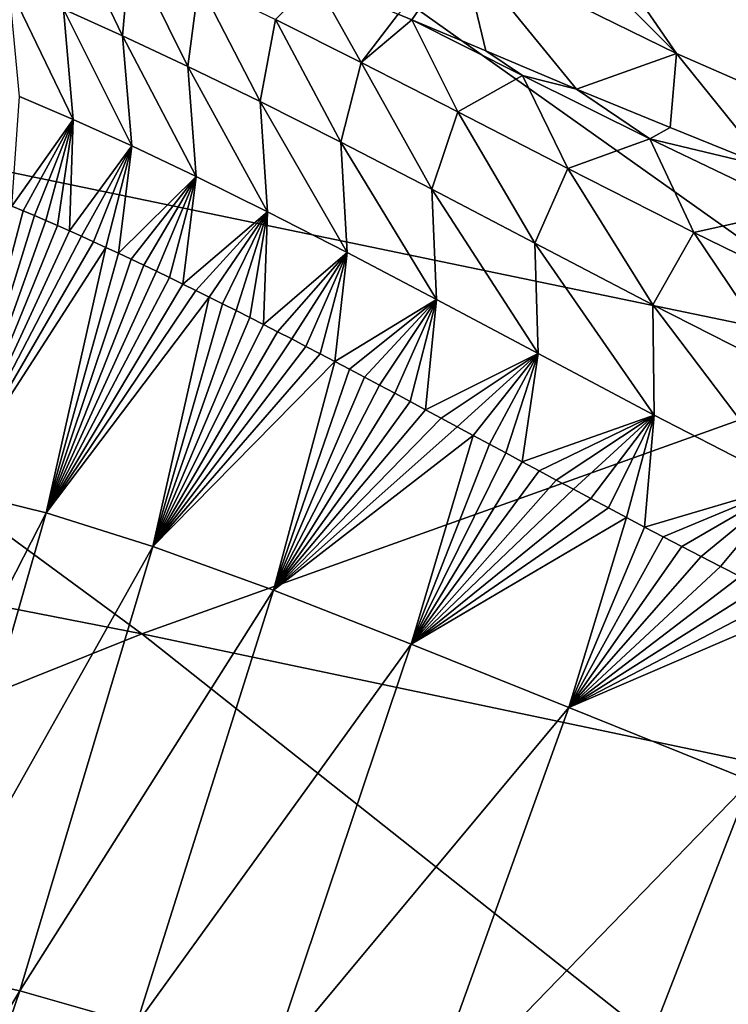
# Model space of a CAD drawing. Header units: metres. Extents: x -90 to 304, y -90 to 74.
# Tile 438 of 570: x 255.02 to 256.4, y 30.68 to 32.61. Entities that reach past the tile are written whole.
import ezdxf

# ---------------------------------------------------------------- set-up
doc = ezdxf.new("R2010")
doc.units = ezdxf.units.M
doc.layers.add('solid_21662050_350', color=7, linetype='CONTINUOUS')

msp = doc.modelspace()

# ---------------------------------------------------------------- linework, layer by layer
at = {"layer": 'solid_21662050_350'}
for points in [[(255.137238, 33.097023, 148.42337), (252.018463, 33.763187, 147.272202), (253.642624, 32.591885, 151.963242)], [(256.624573, 33.51952, 144.869492), (255.137238, 33.097023, 148.42337), (258.248627, 32.403126, 149.516922)], [(256.30191, 32.54335, 99.158417), (255.470047, 33.372902, 95.74836), (255.885849, 33.146973, 99.513298)], [(256.30191, 32.54335, 99.158417), (255.880585, 32.750198, 95.348198), (255.470047, 33.372902, 95.74836)], [(256.803284, 32.323799, 102.74913), (255.885849, 33.146973, 99.513298), (256.374573, 32.916107, 103.050789)], [(256.803284, 32.323799, 102.74913), (256.30191, 32.54335, 99.158417), (255.885849, 33.146973, 99.513298)], [(255.137238, 33.097023, 148.42337), (253.642624, 32.591885, 151.963242), (256.76001, 31.945253, 153.056793)], [(258.248627, 32.403126, 149.516922), (255.137238, 33.097023, 148.42337), (256.76001, 31.945253, 153.056793)], [(257.400452, 32.093689, 106.081009), (256.374573, 32.916107, 103.050789), (256.952148, 32.681572, 106.325462)], [(257.400452, 32.093689, 106.081009), (256.803284, 32.323799, 102.74913), (256.374573, 32.916107, 103.050789)], [(255.109848, 32.801693, 80.125984), (255.217194, 32.578087, 81.058121), (255.101242, 32.630119, 78.587494)], [(255.109848, 32.801693, 80.125984), (255.23172, 32.746353, 82.55172), (255.217194, 32.578087, 81.058121)], [(255.783615, 32.609528, 92.223488), (255.757126, 32.620617, 91.88118), (255.880585, 32.750198, 95.348198)], [(255.928696, 32.548428, 93.99263), (255.783615, 32.609528, 92.223488), (255.880585, 32.750198, 95.348198)], [(256.106293, 32.473934, 95.939079), (255.880585, 32.750198, 95.348198), (256.30191, 32.54335, 99.158417)], [(256.106293, 32.473934, 95.939079), (255.928696, 32.548428, 93.99263), (255.880585, 32.750198, 95.348198)], [(255.23172, 32.746353, 82.55172), (255.344803, 32.518143, 83.527687), (255.217194, 32.578087, 81.058121)], [(255.23172, 32.746353, 82.55172), (255.366455, 32.682865, 84.976372), (255.344803, 32.518143, 83.527687)], [(254.995056, 32.674824, 76.11602), (255.120392, 32.414429, 78.571999), (255.015121, 32.459183, 76.100746)], [(254.995056, 32.674824, 76.11602), (255.101242, 32.630119, 78.587494), (255.120392, 32.414429, 78.571999)], [(255.366455, 32.682865, 84.976372), (255.486374, 32.449196, 85.99588), (255.344803, 32.518143, 83.527687)], [(255.366455, 32.682865, 84.976372), (255.516464, 32.60994, 87.399628), (255.486374, 32.449196, 85.99588)], [(255.516464, 32.60994, 87.399628), (255.593735, 32.688194, 89.624695), (255.684509, 32.525871, 89.821106)], [(255.684509, 32.525871, 89.821106), (255.593735, 32.688194, 89.624695), (255.757126, 32.620617, 91.88118)], [(255.101242, 32.630119, 78.587494), (255.235092, 32.362328, 81.042381), (255.120392, 32.414429, 78.571999)], [(255.101242, 32.630119, 78.587494), (255.217194, 32.578087, 81.058121), (255.235092, 32.362328, 81.042381)], [(255.684509, 32.525871, 89.821106), (255.757126, 32.620617, 91.88118), (255.783615, 32.609528, 92.223488)], [(255.516464, 32.60994, 87.399628), (255.644623, 32.369659, 88.462296), (255.486374, 32.449196, 85.99588)], [(255.516464, 32.60994, 87.399628), (255.684509, 32.525871, 89.821106), (255.644623, 32.369659, 88.462296)], [(255.684509, 32.525871, 89.821106), (255.783615, 32.609528, 92.223488), (255.873993, 32.428944, 92.240036)], [(256.000305, 32.500343, 94.631355), (255.783615, 32.609528, 92.223488), (255.928696, 32.548428, 93.99263)], [(256.000305, 32.500343, 94.631355), (255.873993, 32.428944, 92.240036), (255.783615, 32.609528, 92.223488)], [(253.642624, 32.591885, 151.963242), (252.140778, 32.015358, 155.498138), (255.254562, 31.406464, 156.612473)], [(256.76001, 31.945253, 153.056793), (253.642624, 32.591885, 151.963242), (255.254562, 31.406464, 156.612473)], [(255.217194, 32.578087, 81.058121), (255.361115, 32.302303, 83.51165), (255.235092, 32.362328, 81.042381)], [(255.217194, 32.578087, 81.058121), (255.344803, 32.518143, 83.527687), (255.361115, 32.302303, 83.51165)], [(256.000305, 32.500343, 94.631355), (255.928696, 32.548428, 93.99263), (256.106293, 32.473934, 95.939079)], [(256.289581, 32.398277, 97.730988), (256.106293, 32.473934, 95.939079), (256.30191, 32.54335, 99.158417)], [(256.481628, 32.320866, 99.409218), (256.289581, 32.398277, 97.730988), (256.30191, 32.54335, 99.158417)], [(256.481628, 32.320866, 99.409218), (256.30191, 32.54335, 99.158417), (256.803284, 32.323799, 102.74913)], [(255.344803, 32.518143, 83.527687), (255.500748, 32.233265, 85.979469), (255.361115, 32.302303, 83.51165)], [(255.344803, 32.518143, 83.527687), (255.486374, 32.449196, 85.99588), (255.500748, 32.233265, 85.979469)], [(255.684509, 32.525871, 89.821106), (255.822678, 32.27771, 90.926369), (255.644623, 32.369659, 88.462296)], [(255.684509, 32.525871, 89.821106), (255.873993, 32.428944, 92.240036), (255.822678, 32.27771, 90.926369)], [(256.000305, 32.500343, 94.631355), (256.089294, 32.317978, 94.655373), (255.873993, 32.428944, 92.240036)], [(256.000305, 32.500343, 94.631355), (256.106293, 32.473934, 95.939079), (256.249847, 32.376537, 97.045349)], [(256.000305, 32.500343, 94.631355), (256.249847, 32.376537, 97.045349), (256.089294, 32.317978, 94.655373)], [(256.249847, 32.376537, 97.045349), (256.106293, 32.473934, 95.939079), (256.289581, 32.398277, 97.730988)], [(255.015121, 32.459183, 76.100746), (255.120392, 32.414429, 78.571999), (255.000381, 32.24461, 76.41835)], [(255.486374, 32.449196, 85.99588), (255.656693, 32.153648, 88.445374), (255.500748, 32.233265, 85.979469)], [(255.486374, 32.449196, 85.99588), (255.644623, 32.369659, 88.462296), (255.656693, 32.153648, 88.445374)], [(255.873993, 32.428944, 92.240036), (256.024536, 32.171669, 93.387199), (255.822678, 32.27771, 90.926369)], [(255.873993, 32.428944, 92.240036), (256.089294, 32.317978, 94.655373), (256.024536, 32.171669, 93.387199)], [(255.120392, 32.414429, 78.571999), (255.022186, 32.235561, 76.945236), (255.000381, 32.24461, 76.41835)], [(255.120392, 32.414429, 78.571999), (255.044403, 32.226181, 77.473), (255.022186, 32.235561, 76.945236)], [(255.120392, 32.414429, 78.571999), (255.066971, 32.216488, 78.000145), (255.044403, 32.226181, 77.473)], [(255.120392, 32.414429, 78.571999), (255.089859, 32.206497, 78.525177), (255.066971, 32.216488, 78.000145)], [(255.120392, 32.414429, 78.571999), (255.113007, 32.196239, 79.046875), (255.089859, 32.206497, 78.525177)], [(255.120392, 32.414429, 78.571999), (255.235092, 32.362328, 81.042381), (255.113007, 32.196239, 79.046875)], [(256.249847, 32.376537, 97.045349), (256.289581, 32.398277, 97.730988), (256.481628, 32.320866, 99.409218)], [(255.644623, 32.369659, 88.462296), (255.832077, 32.061634, 90.908806), (255.656693, 32.153648, 88.445374)], [(255.644623, 32.369659, 88.462296), (255.822678, 32.27771, 90.926369), (255.832077, 32.061634, 90.908806)], [(256.249847, 32.376537, 97.045349), (256.336273, 32.192818, 97.06588), (256.089294, 32.317978, 94.655373)], [(256.249847, 32.376537, 97.045349), (256.481628, 32.320866, 99.409218), (256.538544, 32.238209, 99.453064)], [(256.249847, 32.376537, 97.045349), (256.538544, 32.238209, 99.453064), (256.336273, 32.192818, 97.06588)], [(255.235092, 32.362328, 81.042381), (255.13652, 32.18568, 79.567207), (255.113007, 32.196239, 79.046875)], [(255.235092, 32.362328, 81.042381), (255.160385, 32.174824, 80.085892), (255.13652, 32.18568, 79.567207)], [(255.235092, 32.362328, 81.042381), (255.184555, 32.163704, 80.601601), (255.160385, 32.174824, 80.085892)], [(255.235092, 32.362328, 81.042381), (255.208984, 32.152336, 81.113014), (255.184555, 32.163704, 80.601601)], [(255.235092, 32.362328, 81.042381), (255.361115, 32.302303, 83.51165), (255.208984, 32.152336, 81.113014)], [(256.089294, 32.317978, 94.655373), (256.255585, 32.050919, 95.843643), (256.024536, 32.171669, 93.387199)], [(256.089294, 32.317978, 94.655373), (256.336273, 32.192818, 97.06588), (256.255585, 32.050919, 95.843643)], [(255.361115, 32.302303, 83.51165), (255.233612, 32.140751, 81.61898), (255.208984, 32.152336, 81.113014)], [(255.361115, 32.302303, 83.51165), (255.258514, 32.128918, 82.120789), (255.233612, 32.140751, 81.61898)], [(255.361115, 32.302303, 83.51165), (255.283707, 32.116833, 82.618538), (255.258514, 32.128918, 82.120789)], [(255.361115, 32.302303, 83.51165), (255.309158, 32.104515, 83.111526), (255.283707, 32.116833, 82.618538)], [(255.361115, 32.302303, 83.51165), (255.334824, 32.091984, 83.599075), (255.309158, 32.104515, 83.111526)], [(255.361115, 32.302303, 83.51165), (255.500748, 32.233265, 85.979469), (255.334824, 32.091984, 83.599075)], [(255.822678, 32.27771, 90.926369), (256.030884, 31.955553, 93.368973), (255.832077, 32.061634, 90.908806)], [(255.822678, 32.27771, 90.926369), (256.024536, 32.171669, 93.387199), (256.030884, 31.955553, 93.368973)], [(254.878479, 31.689938, 76.683701), (255.000381, 32.24461, 76.41835), (255.022186, 32.235561, 76.945236)], [(254.878479, 31.689938, 76.683701), (255.022186, 32.235561, 76.945236), (255.044403, 32.226181, 77.473)], [(255.500748, 32.233265, 85.979469), (255.360703, 32.079258, 84.080513), (255.334824, 32.091984, 83.599075)], [(255.500748, 32.233265, 85.979469), (255.386749, 32.066345, 84.555824), (255.360703, 32.079258, 84.080513)], [(255.500748, 32.233265, 85.979469), (255.413025, 32.053234, 85.02549), (255.386749, 32.066345, 84.555824)], [(255.500748, 32.233265, 85.979469), (255.439529, 32.039909, 85.489944), (255.413025, 32.053234, 85.02549)], [(255.500748, 32.233265, 85.979469), (255.466309, 32.02636, 85.949654), (255.439529, 32.039909, 85.489944)], [(255.500748, 32.233265, 85.979469), (255.493378, 32.012566, 86.405022), (255.466309, 32.02636, 85.949654)], [(255.500748, 32.233265, 85.979469), (255.656693, 32.153648, 88.445374), (255.493378, 32.012566, 86.405022)], [(256.538544, 32.238209, 99.453064), (256.622192, 32.053116, 99.469856), (256.336273, 32.192818, 97.06588)], [(254.878479, 31.689938, 76.683701), (255.044403, 32.226181, 77.473), (255.066971, 32.216488, 78.000145)], [(254.878479, 31.689938, 76.683701), (255.066971, 32.216488, 78.000145), (255.089859, 32.206497, 78.525177)], [(254.878479, 31.689938, 76.683701), (255.089859, 32.206497, 78.525177), (255.113007, 32.196239, 79.046875)], [(254.878479, 31.689938, 76.683701), (255.113007, 32.196239, 79.046875), (255.13652, 32.18568, 79.567207)], [(256.336273, 32.192818, 97.06588), (256.522736, 31.915302, 98.294182), (256.255585, 32.050919, 95.843643)], [(256.336273, 32.192818, 97.06588), (256.622192, 32.053116, 99.469856), (256.522736, 31.915302, 98.294182)], [(254.878479, 31.689938, 76.683701), (255.13652, 32.18568, 79.567207), (255.160385, 32.174824, 80.085892)], [(254.878479, 31.689938, 76.683701), (255.160385, 32.174824, 80.085892), (255.184555, 32.163704, 80.601601)], [(256.024536, 32.171669, 93.387199), (256.258514, 31.834801, 95.824791), (256.030884, 31.955553, 93.368973)], [(256.024536, 32.171669, 93.387199), (256.255585, 32.050919, 95.843643), (256.258514, 31.834801, 95.824791)], [(255.067291, 31.643738, 80.832657), (254.878479, 31.689938, 76.683701), (255.184555, 32.163704, 80.601601)], [(255.067291, 31.643738, 80.832657), (255.184555, 32.163704, 80.601601), (255.208984, 32.152336, 81.113014)], [(255.067291, 31.643738, 80.832657), (255.208984, 32.152336, 81.113014), (255.233612, 32.140751, 81.61898)], [(255.656693, 32.153648, 88.445374), (255.520721, 31.998543, 86.855591), (255.493378, 32.012566, 86.405022)], [(255.656693, 32.153648, 88.445374), (255.548325, 31.984291, 87.301308), (255.520721, 31.998543, 86.855591)], [(255.656693, 32.153648, 88.445374), (255.576218, 31.969809, 87.74247), (255.548325, 31.984291, 87.301308)], [(255.656693, 32.153648, 88.445374), (255.604401, 31.955091, 88.179352), (255.576218, 31.969809, 87.74247)], [(255.656693, 32.153648, 88.445374), (255.632919, 31.940132, 88.612221), (255.604401, 31.955091, 88.179352)], [(255.656693, 32.153648, 88.445374), (255.832077, 32.061634, 90.908806), (255.632919, 31.940132, 88.612221)], [(255.067291, 31.643738, 80.832657), (255.233612, 32.140751, 81.61898), (255.258514, 32.128918, 82.120789)], [(255.067291, 31.643738, 80.832657), (255.258514, 32.128918, 82.120789), (255.283707, 32.116833, 82.618538)], [(255.067291, 31.643738, 80.832657), (255.283707, 32.116833, 82.618538), (255.309158, 32.104515, 83.111526)], [(255.067291, 31.643738, 80.832657), (255.309158, 32.104515, 83.111526), (255.334824, 32.091984, 83.599075)], [(255.067291, 31.643738, 80.832657), (255.334824, 32.091984, 83.599075), (255.360703, 32.079258, 84.080513)], [(255.067291, 31.643738, 80.832657), (255.360703, 32.079258, 84.080513), (255.386749, 32.066345, 84.555824)], [(255.27652, 31.577715, 84.826546), (255.067291, 31.643738, 80.832657), (255.386749, 32.066345, 84.555824)], [(255.27652, 31.577715, 84.826546), (255.386749, 32.066345, 84.555824), (255.413025, 32.053234, 85.02549)], [(255.832077, 32.061634, 90.908806), (255.661743, 31.924929, 89.04097), (255.632919, 31.940132, 88.612221)], [(255.832077, 32.061634, 90.908806), (255.690887, 31.909491, 89.465462), (255.661743, 31.924929, 89.04097)], [(255.832077, 32.061634, 90.908806), (255.720352, 31.893826, 89.885696), (255.690887, 31.909491, 89.465462)], [(255.832077, 32.061634, 90.908806), (255.750122, 31.877941, 90.301628), (255.720352, 31.893826, 89.885696)], [(255.832077, 32.061634, 90.908806), (255.780228, 31.861847, 90.713249), (255.750122, 31.877941, 90.301628)], [(255.832077, 32.061634, 90.908806), (255.810623, 31.845556, 91.120323), (255.780228, 31.861847, 90.713249)], [(255.832077, 32.061634, 90.908806), (256.030884, 31.955553, 93.368973), (255.810623, 31.845556, 91.120323)], [(255.27652, 31.577715, 84.826546), (255.413025, 32.053234, 85.02549), (255.439529, 32.039909, 85.489944)], [(255.27652, 31.577715, 84.826546), (255.439529, 32.039909, 85.489944), (255.466309, 32.02636, 85.949654)], [(256.255585, 32.050919, 95.843643), (256.521942, 31.699228, 98.274788), (256.258514, 31.834801, 95.824791)], [(256.255585, 32.050919, 95.843643), (256.522736, 31.915302, 98.294182), (256.521942, 31.699228, 98.274788)], [(255.27652, 31.577715, 84.826546), (255.466309, 32.02636, 85.949654), (255.493378, 32.012566, 86.405022)], [(255.254562, 31.406464, 156.612473), (252.140778, 32.015358, 155.498138), (253.730576, 30.795681, 160.197952)], [(255.27652, 31.577715, 84.826546), (255.493378, 32.012566, 86.405022), (255.520721, 31.998543, 86.855591)], [(255.27652, 31.577715, 84.826546), (255.520721, 31.998543, 86.855591), (255.548325, 31.984291, 87.301308)], [(255.27652, 31.577715, 84.826546), (255.548325, 31.984291, 87.301308), (255.576218, 31.969809, 87.74247)], [(255.27652, 31.577715, 84.826546), (255.576218, 31.969809, 87.74247), (255.604401, 31.955091, 88.179352)], [(256.76001, 31.945253, 153.056793), (255.254562, 31.406464, 156.612473), (258.351746, 30.755468, 157.704346)], [(255.27652, 31.577715, 84.826546), (255.604401, 31.955091, 88.179352), (255.632919, 31.940132, 88.612221)], [(255.512573, 31.491964, 88.652328), (255.27652, 31.577715, 84.826546), (255.632919, 31.940132, 88.612221)], [(255.512573, 31.491964, 88.652328), (255.632919, 31.940132, 88.612221), (255.661743, 31.924929, 89.04097)], [(256.030884, 31.955553, 93.368973), (255.841324, 31.829065, 91.522972), (255.810623, 31.845556, 91.120323)], [(256.030884, 31.955553, 93.368973), (255.87236, 31.812365, 91.921478), (255.841324, 31.829065, 91.522972)], [(256.030884, 31.955553, 93.368973), (255.903732, 31.795452, 92.316124), (255.87236, 31.812365, 91.921478)], [(256.030884, 31.955553, 93.368973), (255.935486, 31.778324, 92.707169), (255.903732, 31.795452, 92.316124)], [(256.030884, 31.955553, 93.368973), (255.967606, 31.761017, 93.094177), (255.935486, 31.778324, 92.707169)], [(256.030884, 31.955553, 93.368973), (256.000061, 31.743542, 93.47715), (255.967606, 31.761017, 93.094177)], [(256.030884, 31.955553, 93.368973), (256.258514, 31.834801, 95.824791), (256.000061, 31.743542, 93.47715)], [(255.512573, 31.491964, 88.652328), (255.661743, 31.924929, 89.04097), (255.690887, 31.909491, 89.465462)], [(255.512573, 31.491964, 88.652328), (255.690887, 31.909491, 89.465462), (255.720352, 31.893826, 89.885696)], [(255.512573, 31.491964, 88.652328), (255.720352, 31.893826, 89.885696), (255.750122, 31.877941, 90.301628)], [(255.512573, 31.491964, 88.652328), (255.750122, 31.877941, 90.301628), (255.780228, 31.861847, 90.713249)], [(255.512573, 31.491964, 88.652328), (255.780228, 31.861847, 90.713249), (255.810623, 31.845556, 91.120323)], [(255.512573, 31.491964, 88.652328), (255.810623, 31.845556, 91.120323), (255.841324, 31.829065, 91.522972)], [(255.512573, 31.491964, 88.652328), (255.841324, 31.829065, 91.522972), (255.87236, 31.812365, 91.921478)], [(256.258514, 31.834801, 95.824791), (256.032928, 31.72588, 93.856499), (256.000061, 31.743542, 93.47715)], [(256.258514, 31.834801, 95.824791), (256.066223, 31.708021, 94.232658), (256.032928, 31.72588, 93.856499)], [(256.258514, 31.834801, 95.824791), (256.099976, 31.689945, 94.60601), (256.066223, 31.708021, 94.232658)], [(256.258514, 31.834801, 95.824791), (256.134186, 31.67169, 94.976074), (256.099976, 31.689945, 94.60601)], [(256.258514, 31.834801, 95.824791), (256.168823, 31.653267, 95.342766), (256.134186, 31.67169, 94.976074)], [(256.258514, 31.834801, 95.824791), (256.203949, 31.634661, 95.706543), (256.168823, 31.653267, 95.342766)], [(256.258514, 31.834801, 95.824791), (256.239594, 31.615854, 96.067833), (256.203949, 31.634661, 95.706543)], [(256.258514, 31.834801, 95.824791), (256.521942, 31.699228, 98.274788), (256.239594, 31.615854, 96.067833)], [(255.512573, 31.491964, 88.652328), (255.87236, 31.812365, 91.921478), (255.903732, 31.795452, 92.316124)], [(255.782013, 31.386694, 92.295952), (255.512573, 31.491964, 88.652328), (255.903732, 31.795452, 92.316124)], [(255.782013, 31.386694, 92.295952), (255.903732, 31.795452, 92.316124), (255.935486, 31.778324, 92.707169)], [(255.782013, 31.386694, 92.295952), (255.935486, 31.778324, 92.707169), (255.967606, 31.761017, 93.094177)], [(255.782013, 31.386694, 92.295952), (255.967606, 31.761017, 93.094177), (256.000061, 31.743542, 93.47715)], [(255.782013, 31.386694, 92.295952), (256.000061, 31.743542, 93.47715), (256.032928, 31.72588, 93.856499)], [(255.782013, 31.386694, 92.295952), (256.032928, 31.72588, 93.856499), (256.066223, 31.708021, 94.232658)], [(255.782013, 31.386694, 92.295952), (256.066223, 31.708021, 94.232658), (256.099976, 31.689945, 94.60601)], [(254.623276, 30.776478, 76.666222), (254.878479, 31.689938, 76.683701), (255.067291, 31.643738, 80.832657)], [(255.782013, 31.386694, 92.295952), (256.099976, 31.689945, 94.60601), (256.134186, 31.67169, 94.976074)], [(256.521942, 31.699228, 98.274788), (256.275818, 31.596827, 96.427094), (256.239594, 31.615854, 96.067833)], [(256.521942, 31.699228, 98.274788), (256.312653, 31.577595, 96.784058), (256.275818, 31.596827, 96.427094)], [(256.521942, 31.699228, 98.274788), (256.350037, 31.558174, 97.138535), (256.312653, 31.577595, 96.784058)], [(256.521942, 31.699228, 98.274788), (256.388, 31.538559, 97.490677), (256.350037, 31.558174, 97.138535)], [(256.521942, 31.699228, 98.274788), (256.426605, 31.518749, 97.840668), (256.388, 31.538559, 97.490677)], [(255.782013, 31.386694, 92.295952), (256.134186, 31.67169, 94.976074), (256.168823, 31.653267, 95.342766)], [(255.782013, 31.386694, 92.295952), (256.168823, 31.653267, 95.342766), (256.203949, 31.634661, 95.706543)], [(254.811127, 30.752098, 80.800652), (254.623276, 30.776478, 76.666222), (255.067291, 31.643738, 80.832657)], [(254.811127, 30.752098, 80.800652), (255.067291, 31.643738, 80.832657), (255.27652, 31.577715, 84.826546)], [(256.09137, 31.262115, 95.743408), (255.782013, 31.386694, 92.295952), (256.203949, 31.634661, 95.706543)], [(256.09137, 31.262115, 95.743408), (256.203949, 31.634661, 95.706543), (256.239594, 31.615854, 96.067833)], [(256.09137, 31.262115, 95.743408), (256.239594, 31.615854, 96.067833), (256.275818, 31.596827, 96.427094)], [(256.09137, 31.262115, 95.743408), (256.275818, 31.596827, 96.427094), (256.312653, 31.577595, 96.784058)], [(255.01593, 30.707317, 84.775009), (254.811127, 30.752098, 80.800652), (255.27652, 31.577715, 84.826546)], [(255.01593, 30.707317, 84.775009), (255.27652, 31.577715, 84.826546), (255.512573, 31.491964, 88.652328)], [(256.09137, 31.262115, 95.743408), (256.312653, 31.577595, 96.784058), (256.350037, 31.558174, 97.138535)], [(256.09137, 31.262115, 95.743408), (256.350037, 31.558174, 97.138535), (256.388, 31.538559, 97.490677)], [(256.09137, 31.262115, 95.743408), (256.388, 31.538559, 97.490677), (256.426605, 31.518749, 97.840668)], [(256.09137, 31.262115, 95.743408), (256.426605, 31.518749, 97.840668), (256.465851, 31.498734, 98.188652)], [(256.09137, 31.262115, 95.743408), (256.465851, 31.498734, 98.188652), (256.505737, 31.478523, 98.534546)], [(255.244232, 30.641907, 88.578094), (255.01593, 30.707317, 84.775009), (255.512573, 31.491964, 88.652328)], [(255.244232, 30.641907, 88.578094), (255.512573, 31.491964, 88.652328), (255.782013, 31.386694, 92.295952)], [(256.09137, 31.262115, 95.743408), (256.505737, 31.478523, 98.534546), (256.546295, 31.458128, 98.878273)], [(256.447601, 31.119072, 98.985512), (256.09137, 31.262115, 95.743408), (256.546295, 31.458128, 98.878273)], [(255.254562, 31.406464, 156.612473), (253.730576, 30.795681, 160.197952), (256.814026, 30.171234, 161.342102)], [(258.351746, 30.755468, 157.704346), (255.254562, 31.406464, 156.612473), (256.814026, 30.171234, 161.342102)], [(255.502701, 30.555786, 92.197769), (255.244232, 30.641907, 88.578094), (255.782013, 31.386694, 92.295952)], [(255.502701, 30.555786, 92.197769), (255.782013, 31.386694, 92.295952), (256.09137, 31.262115, 95.743408)], [(255.798065, 30.448887, 95.621964), (255.502701, 30.555786, 92.197769), (256.09137, 31.262115, 95.743408)], [(255.798065, 30.448887, 95.621964), (256.09137, 31.262115, 95.743408), (256.447601, 31.119072, 98.985512)], [(256.137421, 30.321741, 98.843086), (255.798065, 30.448887, 95.621964), (256.447601, 31.119072, 98.985512)], [(256.137421, 30.321741, 98.843086), (256.447601, 31.119072, 98.985512), (256.85849, 30.959555, 102.021942)], [(256.528656, 30.175983, 101.861816), (256.137421, 30.321741, 98.843086), (256.85849, 30.959555, 102.021942)], [(253.730576, 30.795681, 160.197952), (252.19841, 30.119326, 163.790222), (255.261887, 29.514341, 164.999756)], [(256.814026, 30.171234, 161.342102), (253.730576, 30.795681, 160.197952), (255.261887, 29.514341, 164.999756)], [(254.526367, 29.892538, 80.768471), (254.811127, 30.752098, 80.800652), (255.01593, 30.707317, 84.775009)], [(254.727631, 29.866356, 84.722549), (254.526367, 29.892538, 80.768471), (255.01593, 30.707317, 84.775009)], [(254.727631, 29.866356, 84.722549), (255.01593, 30.707317, 84.775009), (255.244232, 30.641907, 88.578094)]]:
    msp.add_3dface(points, dxfattribs=at)

doc.saveas('drawing.dxf')
